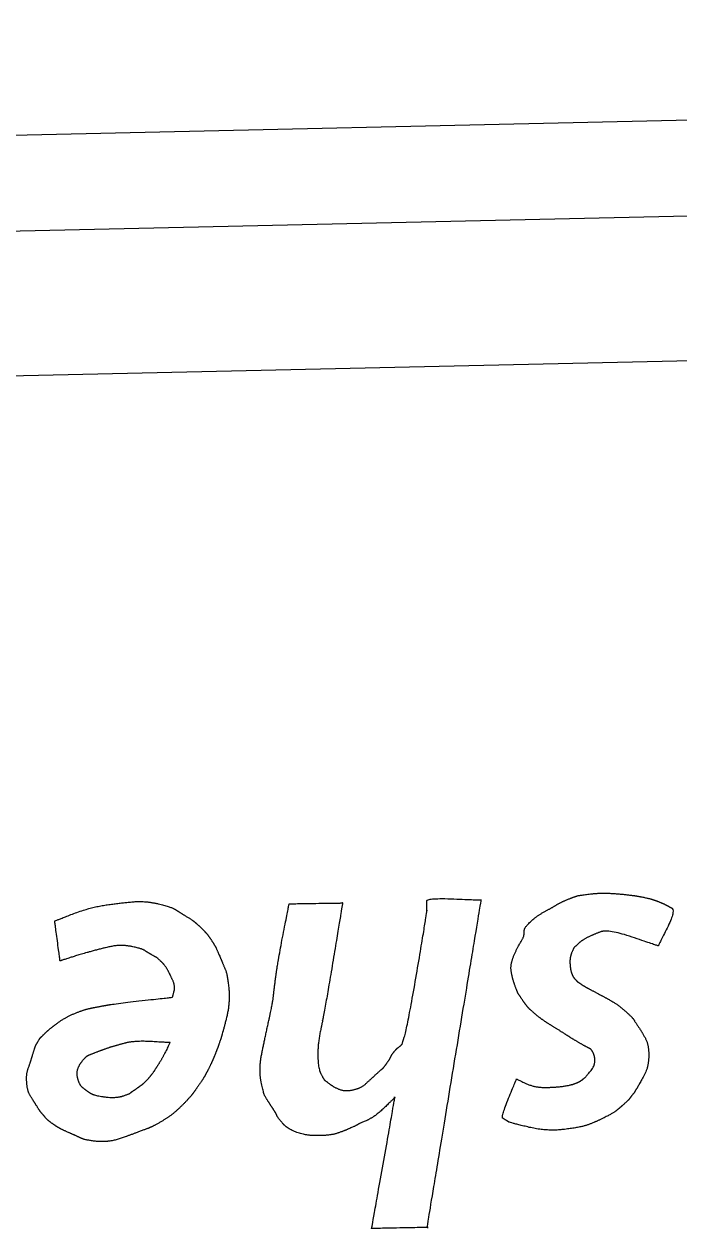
# Model space of a CAD drawing. Extents: x 2001876 to 2025694, y 804561 to 868938.
# Drawn here: x 2010879.36 to 2010894.83, y 834658.28 to 834686.75 of the extents above; entities that cross this region are included whole.
import ezdxf

# ---------------------------------------------------------------- set-up
doc = ezdxf.new("R2010")
doc.units = 0
doc.layers.add('Default', color=7, linetype='Continuous')

msp = doc.modelspace()

# ---------------------------------------------------------------- linework, layer by layer
at = {"layer": 'Default'}
msp.add_line((2010805.16, 834682.468), (2010996.083, 834686.752), dxfattribs=at)
msp.add_lwpolyline([(2010996.134, 834684.479), (2010805.211, 834680.195), (2010805.288, 834676.786), (2010996.211, 834681.069), (2010996.134, 834684.479)], close=True, dxfattribs=at)
for points in [[(2010892.201, 834666.065), (2010892.386, 834666.137), (2010892.467, 834666.162), (2010892.748, 834666.196)], [(2010892.748, 834666.196), (2010893.025, 834666.229), (2010893.708, 834666.172), (2010893.928, 834666.131)], [(2010893.928, 834666.131), (2010894.142, 834666.086), (2010894.229, 834666.061), (2010894.353, 834666.013)], [(2010880.082, 834665.557), (2010880.082, 834665.557), (2010880.926, 834665.885), (2010881.325, 834665.939)], [(2010881.325, 834665.939), (2010881.724, 834665.994), (2010882.223, 834666.032), (2010882.529, 834665.962)], [(2010882.529, 834665.962), (2010882.836, 834665.887), (2010882.997, 834665.786), (2010883.159, 834665.685)], [(2010885.31, 834664.26), (2010885.357, 834664.611), (2010885.622, 834665.963), (2010885.622, 834665.963)], [(2010885.622, 834665.963), (2010885.622, 834665.963), (2010886.886, 834665.982), (2010886.886, 834665.982)], [(2010886.886, 834665.982), (2010886.886, 834665.982), (2010886.453, 834663.371), (2010886.375, 834663.019)], [(2010890.154, 834666.051), (2010890.154, 834666.051), (2010888.877, 834658.318), (2010888.877, 834658.318)], [(2010888.877, 834665.818), (2010888.875, 834665.927), (2010888.874, 834665.959), (2010888.877, 834666.031)], [(2010888.877, 834666.031), (2010888.875, 834666.104), (2010890.154, 834666.051), (2010890.154, 834666.051)], [(2010891.648, 834665.771), (2010891.832, 834665.87), (2010892.021, 834665.988), (2010892.201, 834666.065)], [(2010894.661, 834665.866), (2010894.767, 834665.813), (2010894.345, 834664.967), (2010894.345, 834664.967)], [(2010894.353, 834666.013), (2010894.473, 834665.966), (2010894.56, 834665.918), (2010894.661, 834665.866)], [(2010880.208, 834664.613), (2010880.208, 834664.613), (2010880.082, 834665.557), (2010880.082, 834665.557)], [(2010883.159, 834665.685), (2010883.325, 834665.584), (2010883.426, 834665.504), (2010883.533, 834665.402)], [(2010888.28, 834662.634), (2010888.36, 834662.709), (2010888.875, 834665.708), (2010888.877, 834665.818)], [(2010891.184, 834665.355), (2010891.192, 834665.41), (2010891.464, 834665.671), (2010891.648, 834665.771)], [(2010883.533, 834665.402), (2010883.64, 834665.3), (2010883.729, 834665.188), (2010883.805, 834665.072)], [(2010891.173, 834665.232), (2010891.181, 834665.292), (2010891.172, 834665.296), (2010891.184, 834665.355)], [(2010892.982, 834665.3), (2010892.797, 834665.228), (2010892.559, 834665.113), (2010892.461, 834665.025)], [(2010894.345, 834664.967), (2010894.345, 834664.967), (2010893.167, 834665.368), (2010892.982, 834665.3)], [(2010883.805, 834665.072), (2010883.875, 834664.96), (2010883.904, 834664.906), (2010883.981, 834664.725)], [(2010890.921, 834664.708), (2010890.999, 834664.901), (2010891.17, 834665.173), (2010891.173, 834665.232)], [(2010892.461, 834665.025), (2010892.363, 834664.936), (2010892.354, 834664.927), (2010892.302, 834664.812)], [(2010880.917, 834664.83), (2010880.597, 834664.74), (2010880.208, 834664.613), (2010880.208, 834664.613)], [(2010881.902, 834664.952), (2010881.659, 834665.001), (2010881.234, 834664.918), (2010880.917, 834664.83)], [(2010882.374, 834664.758), (2010882.259, 834664.823), (2010882.148, 834664.903), (2010881.902, 834664.952)], [(2010882.596, 834664.599), (2010882.499, 834664.692), (2010882.485, 834664.692), (2010882.374, 834664.758)], [(2010883.981, 834664.725), (2010884.057, 834664.545), (2010884.168, 834664.284), (2010884.198, 834663.953)], [(2010890.95, 834664.059), (2010890.891, 834664.226), (2010890.848, 834664.52), (2010890.921, 834664.708)], [(2010892.302, 834664.812), (2010892.25, 834664.693), (2010892.27, 834664.384), (2010892.304, 834664.307)], [(2010882.865, 834664.168), (2010882.794, 834664.321), (2010882.689, 834664.51), (2010882.596, 834664.599)], [(2010882.865, 834663.754), (2010882.865, 834663.754), (2010882.937, 834664.015), (2010882.865, 834664.168)], [(2010885.143, 834663.205), (2010885.234, 834663.617), (2010885.263, 834663.904), (2010885.31, 834664.26)], [(2010892.304, 834664.307), (2010892.338, 834664.226), (2010892.356, 834664.208), (2010892.398, 834664.164)], [(2010892.398, 834664.164), (2010892.44, 834664.119), (2010892.463, 834664.102), (2010892.542, 834664.049)], [(2010884.198, 834663.953), (2010884.228, 834663.621), (2010884.062, 834662.944), (2010884.006, 834662.77)], [(2010891.135, 834663.69), (2010891.051, 834663.815), (2010891.008, 834663.892), (2010890.95, 834664.059)], [(2010892.542, 834664.049), (2010892.62, 834664.001), (2010892.809, 834663.9), (2010892.988, 834663.804)], [(2010881.242, 834663.554), (2010881.473, 834663.6), (2010882.865, 834663.754), (2010882.865, 834663.754)], [(2010891.457, 834663.342), (2010891.318, 834663.457), (2010891.22, 834663.569), (2010891.135, 834663.69)], [(2010892.988, 834663.804), (2010893.172, 834663.708), (2010893.454, 834663.533), (2010893.598, 834663.399)], [(2010880.012, 834663.04), (2010880.11, 834663.12), (2010880.365, 834663.294), (2010880.572, 834663.38)], [(2010880.572, 834663.38), (2010880.78, 834663.462), (2010881.015, 834663.513), (2010881.242, 834663.554)], [(2010891.96, 834662.999), (2010891.79, 834663.104), (2010891.596, 834663.227), (2010891.457, 834663.342)], [(2010893.598, 834663.399), (2010893.737, 834663.266), (2010893.765, 834663.226), (2010893.874, 834663.06)], [(2010879.82, 834662.872), (2010879.878, 834662.928), (2010879.913, 834662.96), (2010880.012, 834663.04)], [(2010884.962, 834661.75), (2010884.9, 834662.049), (2010885.052, 834662.794), (2010885.143, 834663.205)], [(2010886.375, 834663.019), (2010886.296, 834662.667), (2010886.305, 834662.067), (2010886.376, 834661.937)], [(2010892.463, 834662.687), (2010892.302, 834662.779), (2010892.131, 834662.893), (2010891.96, 834662.999)], [(2010893.874, 834663.06), (2010893.982, 834662.899), (2010894.125, 834662.62), (2010894.121, 834662.356)], [(2010879.683, 834662.701), (2010879.731, 834662.788), (2010879.766, 834662.816), (2010879.82, 834662.872)], [(2010881.739, 834662.674), (2010881.956, 834662.738), (2010882.807, 834662.689), (2010882.807, 834662.689)], [(2010884.006, 834662.77), (2010883.947, 834662.596), (2010883.925, 834662.541), (2010883.882, 834662.426)], [(2010879.549, 834662.357), (2010879.6, 834662.517), (2010879.63, 834662.618), (2010879.683, 834662.701)], [(2010880.734, 834662.247), (2010880.827, 834662.362), (2010880.922, 834662.401), (2010881.093, 834662.468)], [(2010881.093, 834662.468), (2010881.265, 834662.536), (2010881.522, 834662.615), (2010881.739, 834662.674)], [(2010882.807, 834662.689), (2010882.807, 834662.689), (2010882.655, 834662.367), (2010882.568, 834662.224)], [(2010883.882, 834662.426), (2010883.835, 834662.312), (2010883.791, 834662.215), (2010883.731, 834662.086)], [(2010887.939, 834662.208), (2010888.01, 834662.31), (2010888.053, 834662.411), (2010888.115, 834662.48)], [(2010888.115, 834662.48), (2010888.173, 834662.55), (2010888.195, 834662.56), (2010888.28, 834662.634)], [(2010892.839, 834662.345), (2010892.799, 834662.513), (2010892.62, 834662.591), (2010892.463, 834662.687)], [(2010879.422, 834661.735), (2010879.404, 834661.935), (2010879.503, 834662.196), (2010879.549, 834662.357)], [(2010880.64, 834661.794), (2010880.596, 834661.921), (2010880.641, 834662.131), (2010880.734, 834662.247)], [(2010882.568, 834662.224), (2010882.48, 834662.086), (2010882.379, 834661.929), (2010882.281, 834661.817)], [(2010887.646, 834661.906), (2010887.775, 834662.023), (2010887.873, 834662.107), (2010887.939, 834662.208)], [(2010892.609, 834661.854), (2010892.636, 834661.877), (2010892.879, 834662.173), (2010892.839, 834662.345)], [(2010894.121, 834662.356), (2010894.118, 834662.097), (2010893.886, 834661.682), (2010893.838, 834661.599)], [(2010883.731, 834662.086), (2010883.665, 834661.958), (2010883.578, 834661.806), (2010883.481, 834661.667)], [(2010886.376, 834661.937), (2010886.448, 834661.806), (2010886.452, 834661.802), (2010886.568, 834661.714)], [(2010887.14, 834661.567), (2010887.334, 834661.612), (2010887.521, 834661.794), (2010887.646, 834661.906)], [(2010892.56, 834661.812), (2010892.587, 834661.835), (2010892.587, 834661.835), (2010892.609, 834661.854)], [(2010879.639, 834661.212), (2010879.563, 834661.334), (2010879.436, 834661.535), (2010879.422, 834661.735)], [(2010880.85, 834661.535), (2010880.79, 834661.579), (2010880.679, 834661.668), (2010880.64, 834661.794)], [(2010881.982, 834661.57), (2010881.883, 834661.504), (2010881.848, 834661.467), (2010881.685, 834661.413)], [(2010882.281, 834661.817), (2010882.179, 834661.711), (2010882.085, 834661.64), (2010881.982, 834661.57)], [(2010883.481, 834661.667), (2010883.384, 834661.528), (2010883.291, 834661.404), (2010883.149, 834661.255)], [(2010885.192, 834661.191), (2010885.155, 834661.254), (2010885.018, 834661.451), (2010884.962, 834661.75)], [(2010886.568, 834661.714), (2010886.684, 834661.625), (2010886.945, 834661.526), (2010887.14, 834661.567)], [(2010890.67, 834660.896), (2010890.629, 834660.927), (2010890.995, 834661.822), (2010890.995, 834661.822)], [(2010890.995, 834661.822), (2010890.995, 834661.822), (2010891.432, 834661.618), (2010891.668, 834661.623)], [(2010891.668, 834661.623), (2010891.905, 834661.624), (2010892.267, 834661.673), (2010892.371, 834661.712)], [(2010892.371, 834661.712), (2010892.47, 834661.75), (2010892.533, 834661.793), (2010892.56, 834661.812)], [(2010893.838, 834661.599), (2010893.786, 834661.516), (2010893.781, 834661.502), (2010893.728, 834661.438)], [(2010880.979, 834661.456), (2010880.91, 834661.491), (2010880.91, 834661.491), (2010880.85, 834661.535)], [(2010881.685, 834661.413), (2010881.527, 834661.359), (2010881.044, 834661.421), (2010880.979, 834661.456)], [(2010888.121, 834661.389), (2010888.122, 834661.385), (2010887.641, 834660.919), (2010887.443, 834660.837)], [(2010887.572, 834658.289), (2010887.572, 834658.289), (2010888.118, 834661.348), (2010888.113, 834661.357)], [(2010888.113, 834661.357), (2010888.113, 834661.371), (2010888.112, 834661.403), (2010888.112, 834661.398)], [(2010888.112, 834661.398), (2010888.117, 834661.394), (2010888.117, 834661.394), (2010888.121, 834661.389)], [(2010893.728, 834661.438), (2010893.675, 834661.368), (2010893.622, 834661.303), (2010893.515, 834661.21)], [(2010879.812, 834660.971), (2010879.742, 834661.051), (2010879.714, 834661.091), (2010879.639, 834661.212)], [(2010883.149, 834661.255), (2010883.002, 834661.106), (2010882.783, 834660.924), (2010882.59, 834660.81)], [(2010885.272, 834661.07), (2010885.235, 834661.129), (2010885.235, 834661.129), (2010885.192, 834661.191)], [(2010885.461, 834660.784), (2010885.349, 834660.913), (2010885.315, 834661.008), (2010885.272, 834661.07)], [(2010893.515, 834661.21), (2010893.403, 834661.112), (2010893.274, 834661.009), (2010893.04, 834660.895)], [(2010880.054, 834660.749), (2010879.952, 834660.819), (2010879.878, 834660.89), (2010879.812, 834660.971)], [(2010880.422, 834660.552), (2010880.257, 834660.626), (2010880.156, 834660.678), (2010880.054, 834660.749)], [(2010882.59, 834660.81), (2010882.393, 834660.697), (2010882.258, 834660.644), (2010882.009, 834660.552)], [(2010886.3, 834660.484), (2010886.023, 834660.478), (2010885.568, 834660.65), (2010885.461, 834660.784)], [(2010887.443, 834660.837), (2010887.249, 834660.756), (2010887.24, 834660.737), (2010887.06, 834660.656)], [(2010890.795, 834660.817), (2010890.73, 834660.856), (2010890.712, 834660.87), (2010890.67, 834660.896)], [(2010892.095, 834660.628), (2010891.714, 834660.583), (2010890.859, 834660.782), (2010890.795, 834660.817)], [(2010893.04, 834660.895), (2010892.811, 834660.78), (2010892.476, 834660.673), (2010892.095, 834660.628)], [(2010881.073, 834660.349), (2010880.804, 834660.374), (2010880.592, 834660.479), (2010880.422, 834660.552)], [(2010882.009, 834660.552), (2010881.761, 834660.455), (2010881.346, 834660.327), (2010881.073, 834660.349)], [(2010887.06, 834660.656), (2010886.875, 834660.574), (2010886.577, 834660.486), (2010886.3, 834660.484)], [(2010888.905, 834658.314), (2010888.905, 834658.314), (2010887.572, 834658.289), (2010887.572, 834658.289)], [(2010888.877, 834658.318), (2010888.877, 834658.318), (2010888.905, 834658.314), (2010888.905, 834658.314)]]:
    msp.add_open_spline(points, degree=2, dxfattribs=at)

doc.saveas('drawing.dxf')
